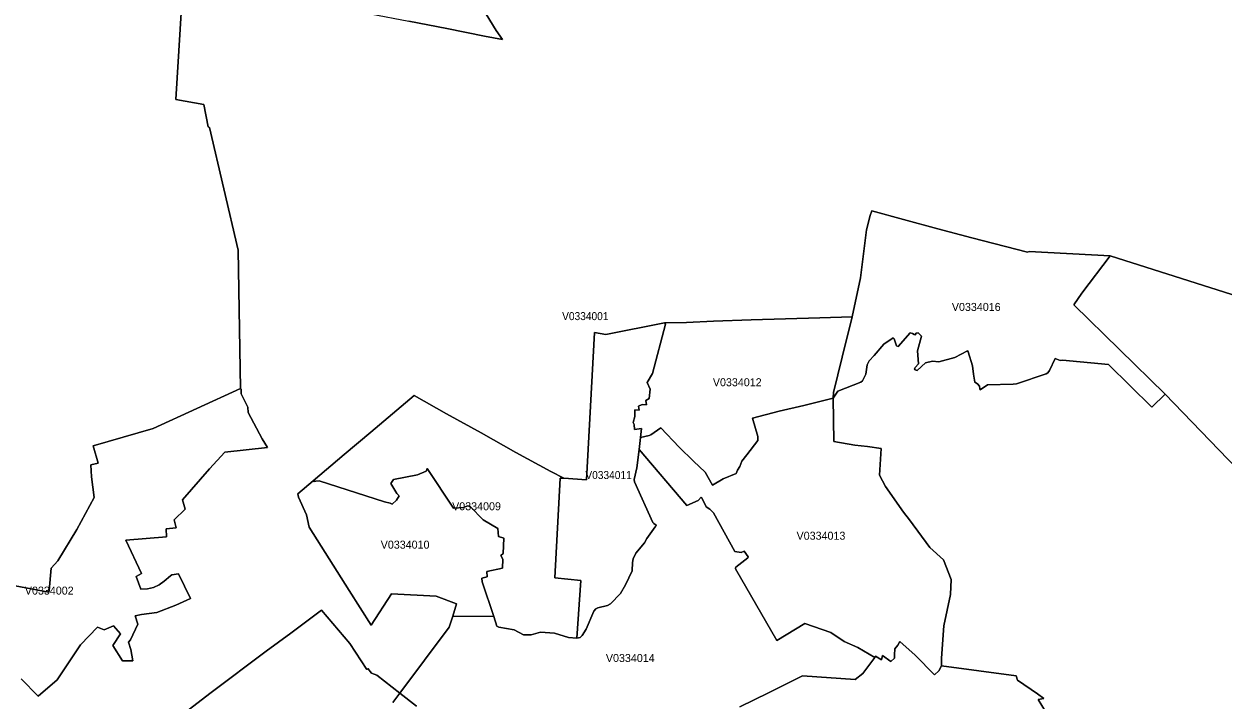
# Model space of a CAD drawing. Extents: x 369010 to 735936, y 6377141 to 6616555.
# Drawn here: x 496599 to 511596, y 6495220 to 6503671 of the extents above; entities that cross this region are included whole.
import ezdxf
from ezdxf.enums import TextEntityAlignment as Align

# ---------------------------------------------------------------- set-up
doc = ezdxf.new("R2010")
doc.units = 0
doc.header["$LTSCALE"] = 40
doc.layers.add('3', color=7, linetype='Continuous', lineweight=13)
doc.layers.add('4', color=7, linetype='Continuous')

msp = doc.modelspace()

# ---------------------------------------------------------------- linework, layer by layer
at = {"layer": '3'}
for points in [[(502901.45, 6504901.8), (501988.86, 6504697.4), (501950.46, 6504565.66), (501299.21, 6504529.75), (501271.07, 6504865.06), (500156.57, 6504800.34), (500327.86, 6504607.7), (500400.52, 6504515.68), (500434.12, 6504176.73), (500469.87, 6503877.16), (500927.65, 6503796.23), (501409.6, 6503704.54), (501883.27, 6503613.02), (502352.47, 6503518.85), (502576.73, 6503475.15), (502498.78, 6503587.7), (502283.13, 6503943.53), (503039.32, 6504159.68), (502969.31, 6504589.49)], [(506947.69, 6500011.32), (506825.22, 6499504.05), (506716.32, 6499063.81), (506711.35, 6498993.64), (506769.94, 6499079.86), (507056.26, 6499195.22), (507079.1, 6499210.78), (507117.66, 6499292.37), (507137.36, 6499410.05), (507160.03, 6499461.68), (507225.08, 6499526.89), (507343.58, 6499667.57), (507460.42, 6499748.67), (507473.17, 6499735.09), (507502.79, 6499646.22), (507524.8, 6499638.44), (507673.76, 6499810.4), (507704.38, 6499803.12), (507721.75, 6499788.06), (507734.17, 6499784.25), (507747.41, 6499804.77), (507771.57, 6499810.56), (507816.59, 6499766.38), (507766.11, 6499585.98), (507776.54, 6499422.29), (507736.32, 6499377.44), (507729.37, 6499360.56), (507737.81, 6499347.15), (507761.81, 6499341.03), (507865.08, 6499433.88), (507952.63, 6499453.9), (508033.23, 6499447.12), (508230.18, 6499502.4), (508391.22, 6499586.14), (508399, 6499574.22), (508451.79, 6499397.3), (508466.03, 6499291.88), (508482.25, 6499194.39), (508516.01, 6499173.71), (508539.68, 6499141.93), (508542.49, 6499108.5), (508549.61, 6499096.91), (508641.79, 6499158.81), (508960.72, 6499166.42), (509003.09, 6499172.22), (509371.66, 6499296.34), (509394.34, 6499309.75), (509415.85, 6499338.71), (509483.71, 6499490.48), (509547.59, 6499462.51), (509576.56, 6499469.63), (510153.01, 6499416), (510694.54, 6498882.25), (510861.03, 6499042.46), (509717.57, 6500161.43), (509820.18, 6500304.59), (510171.71, 6500773.63), (509161.64, 6500827.92), (509141.12, 6500818.32), (508444.68, 6500996.24), (508017.84, 6501111.92), (507591.83, 6501225.62), (507196.28, 6501335.35), (507173.94, 6501278.59), (507129.75, 6501096.2), (507090.19, 6500797.8), (507054.77, 6500497.57)], [(504603.16, 6499932.87), (503870.31, 6499787.89), (503727.15, 6499815.03), (503627.35, 6497970.99), (503345.17, 6497991.18), (503298.83, 6497993), (503231.47, 6496746.26), (503559.16, 6496712.5), (503506.86, 6495990.9), (503550.89, 6496001.82), (503573.89, 6496026.81), (503625.37, 6496103.77), (503718.05, 6496328.2), (503744.2, 6496358.65), (503770.84, 6496372.38), (503891, 6496400.02), (503928.57, 6496422.53), (504054.35, 6496549.97), (504116.25, 6496658.38), (504197.18, 6496835.13), (504203.47, 6496937.25), (504211.58, 6496983.09), (504245.67, 6497055.92), (504354.58, 6497185.34), (504384.37, 6497240.78), (504486.65, 6497386.43), (504501.21, 6497399.17), (504468.77, 6497424.33), (504455.53, 6497438.4), (504227.47, 6497949.14), (504225.32, 6497976.12), (504257.42, 6498120.77), (504287.88, 6498351.48), (504303.27, 6498500.44), (504314.52, 6498613.31), (504230.12, 6498599.41), (504225.81, 6498663.79), (504211.91, 6498688.45), (504233.26, 6498765.74), (504234.42, 6498848.66), (504285.89, 6498841.21), (504276.46, 6498891.52), (504325.45, 6498911.88), (504376.26, 6498910.88), (504371.62, 6498965.34), (504413.66, 6498987.02), (504424.58, 6499104.03), (504388.01, 6499188.44), (504454.21, 6499302.3), (504615.91, 6499919.14)], [(506947.69, 6500011.32), (506545.19, 6499997.42), (505688.04, 6499972.92), (505215.86, 6499957.37), (504877.07, 6499940.98), (504603.16, 6499932.87), (504615.91, 6499919.14), (504454.21, 6499302.3), (504388.01, 6499188.44), (504424.58, 6499104.03), (504413.66, 6498987.02), (504371.62, 6498965.34), (504376.26, 6498910.88), (504325.45, 6498911.88), (504276.46, 6498891.52), (504285.89, 6498841.21), (504234.42, 6498848.66), (504233.26, 6498765.74), (504211.91, 6498688.45), (504225.81, 6498663.79), (504230.12, 6498599.41), (504314.52, 6498613.31), (504303.27, 6498500.44), (504410.52, 6498525.59), (504430.54, 6498534.69), (504557.65, 6498621.75), (504788.53, 6498380.94), (504966.94, 6498204.68), (505112.58, 6498067.31), (505201.63, 6497906.77), (505337.67, 6497983.9), (505500.36, 6498052.25), (505514.1, 6498090.98), (505543.23, 6498138.48), (505567.72, 6498207), (505632.93, 6498285.11), (505770.46, 6498465.02), (505770.63, 6498512.35), (505702.44, 6498741.74), (506037.75, 6498831.28), (506343.27, 6498902.78), (506711.35, 6498993.64), (506716.32, 6499063.81), (506825.22, 6499504.05)], [(500212.84, 6497961.55), (500226.24, 6497949.31), (500245.11, 6497955.26), (500289.14, 6497958.74), (501104.24, 6497698.4), (501175.24, 6497680.86), (501198.25, 6497666.46), (501255.02, 6497719.42), (501287.29, 6497771.56), (501258.66, 6497803), (501182.69, 6497925.81), (501218.11, 6497974.96), (501515.19, 6498034.38), (501624.42, 6498080.88), (501636.5, 6498112), (501967.51, 6497618.13), (502096.77, 6497625.08), (502141.95, 6497645.77), (502173.56, 6497638.82), (502335.92, 6497471.5), (502519.8, 6497365.74), (502530.39, 6497261.8), (502593.61, 6497241.28), (502587.32, 6497049.79), (502556.54, 6497024.97), (502581.37, 6496981.44), (502579.71, 6496866.41), (502384.25, 6496824.21), (502388.88, 6496760.49), (502319.37, 6496742.62), (502322.68, 6496696.11), (502468.82, 6496261.66), (502509.04, 6496144.49), (502533.37, 6496131.58), (502725.02, 6496095.83), (502841.37, 6496032.94), (502935.54, 6496033.43), (503052.72, 6496067.2), (503229.48, 6496057.27), (503402.76, 6495999.84), (503506.86, 6495990.9), (503559.16, 6496712.5), (503231.47, 6496746.26), (503298.83, 6497993), (503345.17, 6497991.18), (503180.82, 6498078.07), (502744.55, 6498314.41), (502312.09, 6498558.69), (501879.79, 6498798.01), (501473.65, 6499028.39), (500934.44, 6498567.8), (500601.28, 6498289.25)], [(506711.35, 6498993.64), (506343.27, 6498902.78), (506037.75, 6498831.28), (505702.44, 6498741.74), (505770.63, 6498512.35), (505770.46, 6498465.02), (505632.93, 6498285.11), (505567.72, 6498207), (505543.23, 6498138.48), (505514.1, 6498090.98), (505500.36, 6498052.25), (505337.67, 6497983.9), (505201.63, 6497906.77), (505112.58, 6498067.31), (504966.94, 6498204.68), (504788.53, 6498380.94), (504557.65, 6498621.75), (504430.54, 6498534.69), (504410.52, 6498525.59), (504303.27, 6498500.44), (504287.88, 6498351.48), (504880.88, 6497651.23), (505026.03, 6497715.45), (505062.44, 6497755.01), (505070.71, 6497748.22), (505123.84, 6497636.67), (505169.02, 6497606.88), (505214.87, 6497558.55), (505483.15, 6497077.76), (505560.93, 6497063.2), (505599.83, 6497082.23), (505647.99, 6497010.57), (505644.18, 6496995.18), (505496.22, 6496879.32), (505491.09, 6496868.4), (505492.08, 6496860.62), (506008.95, 6495964.58), (506357.67, 6496176.43), (506683.22, 6496061.9), (506846.9, 6495952.17), (507019.85, 6495874.55), (507232.52, 6495753.07), (507241.13, 6495767.14), (507315.77, 6495723.44), (507326.37, 6495777.73), (507430.96, 6495699.61), (507477.8, 6495743.63), (507475.98, 6495782.69), (507480.45, 6495859.16), (507517.85, 6495903.35), (507542.68, 6495951.51), (507734.17, 6495782.03), (507978.78, 6495535.93), (508031.74, 6495583.43), (508064.35, 6495646.48), (508066.33, 6495743.63), (508094.14, 6496145.15), (508175.9, 6496540.37), (508185.5, 6496726.23), (508091.32, 6496971.84), (507918.04, 6497127.08), (507664.32, 6497470.17), (507591.5, 6497566.5), (507364.6, 6497887.74), (507289.79, 6498028.91), (507309.82, 6498365.22), (507138.52, 6498389.71), (506983.61, 6498407.26), (506717.48, 6498449.46)], [(500212.84, 6497961.55), (500022.34, 6497798.2), (500030.45, 6497754.84), (500129.09, 6497535.55), (500163.19, 6497381.13), (500660.36, 6496586.55), (500937.58, 6496155.74), (501192.29, 6496546.16), (501751.69, 6496518.86), (502001.94, 6496422.37), (501957.08, 6496267.62), (502468.82, 6496261.66), (502322.68, 6496696.11), (502319.37, 6496742.62), (502388.88, 6496760.49), (502384.25, 6496824.21), (502579.71, 6496866.41), (502581.37, 6496981.44), (502556.54, 6497024.97), (502587.32, 6497049.79), (502593.61, 6497241.28), (502530.39, 6497261.8), (502519.8, 6497365.74), (502335.92, 6497471.5), (502173.56, 6497638.82), (502141.95, 6497645.77), (502096.77, 6497625.08), (501967.51, 6497618.13), (501636.5, 6498112), (501624.42, 6498080.88), (501515.19, 6498034.38), (501218.11, 6497974.96), (501182.69, 6497925.81), (501258.66, 6497803), (501287.29, 6497771.56), (501255.02, 6497719.42), (501198.25, 6497666.46), (501175.24, 6497680.86), (501104.24, 6497698.4), (500289.14, 6497958.74), (500245.11, 6497955.26), (500226.24, 6497949.31)]]:
    msp.add_lwpolyline(points, close=True, dxfattribs=at)
for points in [[(496040.81, 6496729.21), (496910.7, 6496569.67), (496914.18, 6496587.37), (496939.67, 6496866.58), (497020.1, 6496959.43), (497257.93, 6497350.18), (497475.4, 6497751.2), (497443.96, 6498008.23), (497434.03, 6498159.99), (497524.23, 6498181.67), (497462.99, 6498397.82), (498211.56, 6498615.29), (499306.37, 6499114.12), (499275.09, 6500844.47), (498916.94, 6502376.04), (498902.05, 6502387.3), (498847.6, 6502662.86), (498496.4, 6502728.9), (498588.25, 6504217.94)], [(498588.25, 6504217.94), (498496.4, 6502728.9), (498847.6, 6502662.86), (498902.05, 6502387.3), (498916.94, 6502376.04), (499275.09, 6500844.47), (499306.37, 6499114.12), (499313.16, 6499107.01), (499312.99, 6499047.43), (499395.58, 6498880.93), (499398.39, 6498813.57), (499573.33, 6498482.89), (499642.51, 6498376.14), (499107.77, 6498316.23), (498916.78, 6498109.68), (498578.98, 6497723.23), (498614.4, 6497604.89), (498473.56, 6497473.15), (498498.88, 6497370.37)], [(502283.13, 6503943.53), (502498.78, 6503587.7), (502576.73, 6503475.15), (502352.47, 6503518.85), (501883.27, 6503613.02), (501409.6, 6503704.54)], [(500669.96, 6495926.68), (500882.47, 6495600.47), (500896.87, 6495612.06), (500942.71, 6495554.79), (501006.93, 6495528.48), (501293.58, 6495305.88), (501911.24, 6496129.26), (501957.08, 6496267.62), (502001.94, 6496422.37), (501751.69, 6496518.86), (501192.29, 6496546.16), (500937.58, 6496155.74), (500660.36, 6496586.55), (500163.19, 6497381.13), (500129.09, 6497535.55), (500030.45, 6497754.84), (500022.34, 6497798.2), (500212.84, 6497961.55), (500601.28, 6498289.25), (500934.44, 6498567.8), (501473.65, 6499028.39), (501879.79, 6498798.01), (502312.09, 6498558.69), (502744.55, 6498314.41), (503180.82, 6498078.07), (503345.17, 6497991.18), (503627.35, 6497970.99), (503727.15, 6499815.03), (503870.31, 6499787.89), (504603.16, 6499932.87), (504877.07, 6499940.98), (505215.86, 6499957.37), (505688.04, 6499972.92), (506545.19, 6499997.42), (506947.69, 6500011.32), (507054.77, 6500497.57), (507090.19, 6500797.8), (507129.75, 6501096.2), (507173.94, 6501278.59), (507196.28, 6501335.35), (507591.83, 6501225.62), (508017.84, 6501111.92), (508444.68, 6500996.24), (509141.12, 6500818.32), (509161.64, 6500827.92), (510171.71, 6500773.63), (512140.88, 6500146.7)], [(512140.88, 6500146.7), (510171.71, 6500773.63), (509820.18, 6500304.59), (509717.57, 6500161.43), (510861.03, 6499042.46), (511754.26, 6498114.31)], [(510861.03, 6499042.46), (510694.54, 6498882.25), (510153.01, 6499416), (509576.56, 6499469.63), (509547.59, 6499462.51), (509483.71, 6499490.48), (509415.85, 6499338.71), (509394.34, 6499309.75), (509371.66, 6499296.34), (509003.09, 6499172.22), (508960.72, 6499166.42), (508641.79, 6499158.81), (508549.61, 6499096.91), (508542.49, 6499108.5), (508539.68, 6499141.93), (508516.01, 6499173.71), (508482.25, 6499194.39), (508466.03, 6499291.88), (508451.79, 6499397.3), (508399, 6499574.22), (508391.22, 6499586.14), (508230.18, 6499502.4), (508033.23, 6499447.12), (507952.63, 6499453.9), (507865.08, 6499433.88), (507761.81, 6499341.03), (507737.81, 6499347.15), (507729.37, 6499360.56), (507736.32, 6499377.44), (507776.54, 6499422.29), (507766.11, 6499585.98), (507816.59, 6499766.38), (507771.57, 6499810.56), (507747.41, 6499804.77), (507734.17, 6499784.25), (507721.75, 6499788.06), (507704.38, 6499803.12), (507673.76, 6499810.4), (507524.8, 6499638.44), (507502.79, 6499646.22), (507473.17, 6499735.09), (507460.42, 6499748.67), (507343.58, 6499667.57), (507225.08, 6499526.89), (507160.03, 6499461.68), (507137.36, 6499410.05), (507117.66, 6499292.37), (507079.1, 6499210.78), (507056.26, 6499195.22), (506769.94, 6499079.86), (506711.35, 6498993.64)], [(499306.37, 6499114.12), (498211.56, 6498615.29), (497462.99, 6498397.82), (497524.23, 6498181.67), (497434.03, 6498159.99), (497443.96, 6498008.23), (497475.4, 6497751.2), (497257.93, 6497350.18), (497020.1, 6496959.43), (496939.67, 6496866.58), (496914.18, 6496587.37), (496910.7, 6496569.67), (496040.81, 6496729.21)], [(498020.08, 6496169.64), (497988.8, 6496273.41), (498066.75, 6496290.63), (498258.24, 6496315.29), (498497.72, 6496405.82), (498681.43, 6496490.39), (498528.34, 6496797.9), (498445.75, 6496783.66), (498429.04, 6496773.4), (498350.59, 6496703.89), (498289.35, 6496660.53), (498218.51, 6496625.27), (498140.23, 6496608.39), (498059.13, 6496604.92), (498001.21, 6496763.47), (498067.24, 6496799.88), (497869.63, 6497218.44), (498380.21, 6497258.49), (498376.41, 6497361.11), (498498.88, 6497370.37), (498473.56, 6497473.15), (498614.4, 6497604.89), (498578.98, 6497723.23), (498916.78, 6498109.68), (499107.77, 6498316.23), (499642.51, 6498376.14), (499573.33, 6498482.89), (499398.39, 6498813.57), (499395.58, 6498880.93), (499312.99, 6499047.43), (499313.16, 6499107.01), (499306.37, 6499114.12)], [(506711.35, 6498993.64), (506717.48, 6498449.46), (506983.61, 6498407.26), (507138.52, 6498389.71), (507309.82, 6498365.22), (507289.79, 6498028.91), (507364.6, 6497887.74), (507591.5, 6497566.5), (507664.32, 6497470.17), (507918.04, 6497127.08), (508091.32, 6496971.84), (508185.5, 6496726.23), (508175.9, 6496540.37), (508094.14, 6496145.15), (508066.33, 6495743.63), (508064.35, 6495646.48), (509000.27, 6495522.36), (509014.18, 6495469.39), (509263.09, 6495295.12), (509343.53, 6495237.36), (509271.86, 6495227.26), (509366.53, 6495077.15)], [(511754.26, 6498114.31), (510861.03, 6499042.46)], [(504287.88, 6498351.48), (504257.42, 6498120.77), (504225.32, 6497976.12), (504227.47, 6497949.14), (504455.53, 6497438.4), (504468.77, 6497424.33), (504501.21, 6497399.17), (504486.65, 6497386.43), (504384.37, 6497240.78), (504354.58, 6497185.34), (504245.67, 6497055.92), (504211.58, 6496983.09), (504203.47, 6496937.25), (504197.18, 6496835.13), (504116.25, 6496658.38), (504054.35, 6496549.97), (503928.57, 6496422.53), (503891, 6496400.02), (503770.84, 6496372.38), (503744.2, 6496358.65), (503718.05, 6496328.2), (503625.37, 6496103.77), (503573.89, 6496026.81), (503550.89, 6496001.82), (503506.86, 6495990.9), (503402.76, 6495999.84), (503229.48, 6496057.27), (503052.72, 6496067.2), (502935.54, 6496033.43), (502841.37, 6496032.94), (502725.02, 6496095.83), (502533.37, 6496131.58), (502509.04, 6496144.49), (502468.82, 6496261.66), (501957.08, 6496267.62), (501911.24, 6496129.26), (501293.58, 6495305.88), (501502.45, 6495141.7)], [(505070.71, 6497748.22), (505062.44, 6497755.01), (505026.03, 6497715.45), (504880.88, 6497651.23), (504287.88, 6498351.48)], [(505544.55, 6495136.24), (505901.87, 6495308.36), (506329.7, 6495523.02), (506985.26, 6495475.68), (507080.76, 6495552.97), (507232.52, 6495753.07), (507019.85, 6495874.55), (506846.9, 6495952.17), (506683.22, 6496061.9), (506357.67, 6496176.43), (506008.95, 6495964.58), (505492.08, 6496860.62), (505491.09, 6496868.4), (505496.22, 6496879.32), (505644.18, 6496995.18), (505647.99, 6497010.57), (505599.83, 6497082.23), (505560.93, 6497063.2), (505483.15, 6497077.76), (505214.87, 6497558.55), (505169.02, 6497606.88), (505123.84, 6497636.67), (505070.71, 6497748.22)], [(498498.88, 6497370.37), (498376.41, 6497361.11), (498380.21, 6497258.49), (497869.63, 6497218.44), (498067.24, 6496799.88), (498001.21, 6496763.47), (498059.13, 6496604.92), (498140.23, 6496608.39), (498218.51, 6496625.27), (498289.35, 6496660.53), (498350.59, 6496703.89), (498429.04, 6496773.4), (498445.75, 6496783.66), (498528.34, 6496797.9), (498681.43, 6496490.39), (498497.72, 6496405.82), (498258.24, 6496315.29), (498066.75, 6496290.63), (497988.8, 6496273.41), (498020.08, 6496169.64), (497931.37, 6495971.7), (497904.39, 6495941.74), (497933.68, 6495851.38), (497958.67, 6495709.04), (497831.4, 6495708.05), (497708.27, 6495899.71), (497803.6, 6496045.18), (497717.53, 6496145.64), (497601.68, 6496098.14), (497517.61, 6496130.58), (497306.42, 6495910.96), (497011.49, 6495470.72), (496776.81, 6495268.8), (496564.8, 6495483.13)], [(498541.91, 6495010.78), (498938.95, 6495313.66), (499626.13, 6495829.53), (499932.97, 6496055.28), (500318.1, 6496341.1), (500669.96, 6495926.68)], [(501206.69, 6495189.36), (501293.58, 6495305.88), (501006.93, 6495528.48), (500942.71, 6495554.79), (500896.87, 6495612.06), (500882.47, 6495600.47), (500669.96, 6495926.68), (500318.1, 6496341.1), (499932.97, 6496055.28), (499626.13, 6495829.53), (498938.95, 6495313.66), (498541.91, 6495010.78)], [(496564.8, 6495483.13), (496776.81, 6495268.8), (497011.49, 6495470.72), (497306.42, 6495910.96), (497517.61, 6496130.58), (497601.68, 6496098.14), (497717.53, 6496145.64), (497803.6, 6496045.18), (497708.27, 6495899.71), (497831.4, 6495708.05), (497958.67, 6495709.04), (497933.68, 6495851.38), (497904.39, 6495941.74), (497931.37, 6495971.7), (498020.08, 6496169.64)], [(509366.53, 6495077.15), (509271.86, 6495227.26), (509343.53, 6495237.36), (509263.09, 6495295.12), (509014.18, 6495469.39), (509000.27, 6495522.36), (508064.35, 6495646.48), (508031.74, 6495583.43), (507978.78, 6495535.93), (507734.17, 6495782.03), (507542.68, 6495951.51), (507517.85, 6495903.35), (507480.45, 6495859.16), (507475.98, 6495782.69), (507477.8, 6495743.63), (507430.96, 6495699.61), (507326.37, 6495777.73), (507315.77, 6495723.44), (507241.13, 6495767.14), (507232.52, 6495753.07)], [(507232.52, 6495753.07), (507080.76, 6495552.97), (506985.26, 6495475.68), (506329.7, 6495523.02), (505901.87, 6495308.36), (505544.55, 6495136.24)], [(501502.45, 6495141.7), (501293.58, 6495305.88), (501206.69, 6495189.36)]]:
    msp.add_lwpolyline(points, dxfattribs=at)

# ---------------------------------------------------------------- texts
at = {"layer": '4'}
for s, p in [('V0334016', (508499.29, 6500083.76)), ('V0334012', (505512.51, 6499142.17)), ('V0334009', (502253.93, 6497591.76)), ('V0334013', (506558.61, 6497223.6)), ('V0334010', (501361.47, 6497111.87)), ('V0334002', (496914.17, 6496537.37)), ('V0334014', (504175.64, 6495694.61))]:
    msp.add_text(s, height=100, dxfattribs=at).set_placement(p, align=Align.CENTER)
at = {"layer": '4', "width": 0.95}
for s, p in [('V0334001', (503613.41, 6499968.95)), ('V0334011', (503904.08, 6497982))]:
    msp.add_text(s, height=100, dxfattribs=at).set_placement(p, align=Align.CENTER)

doc.saveas('drawing.dxf')
